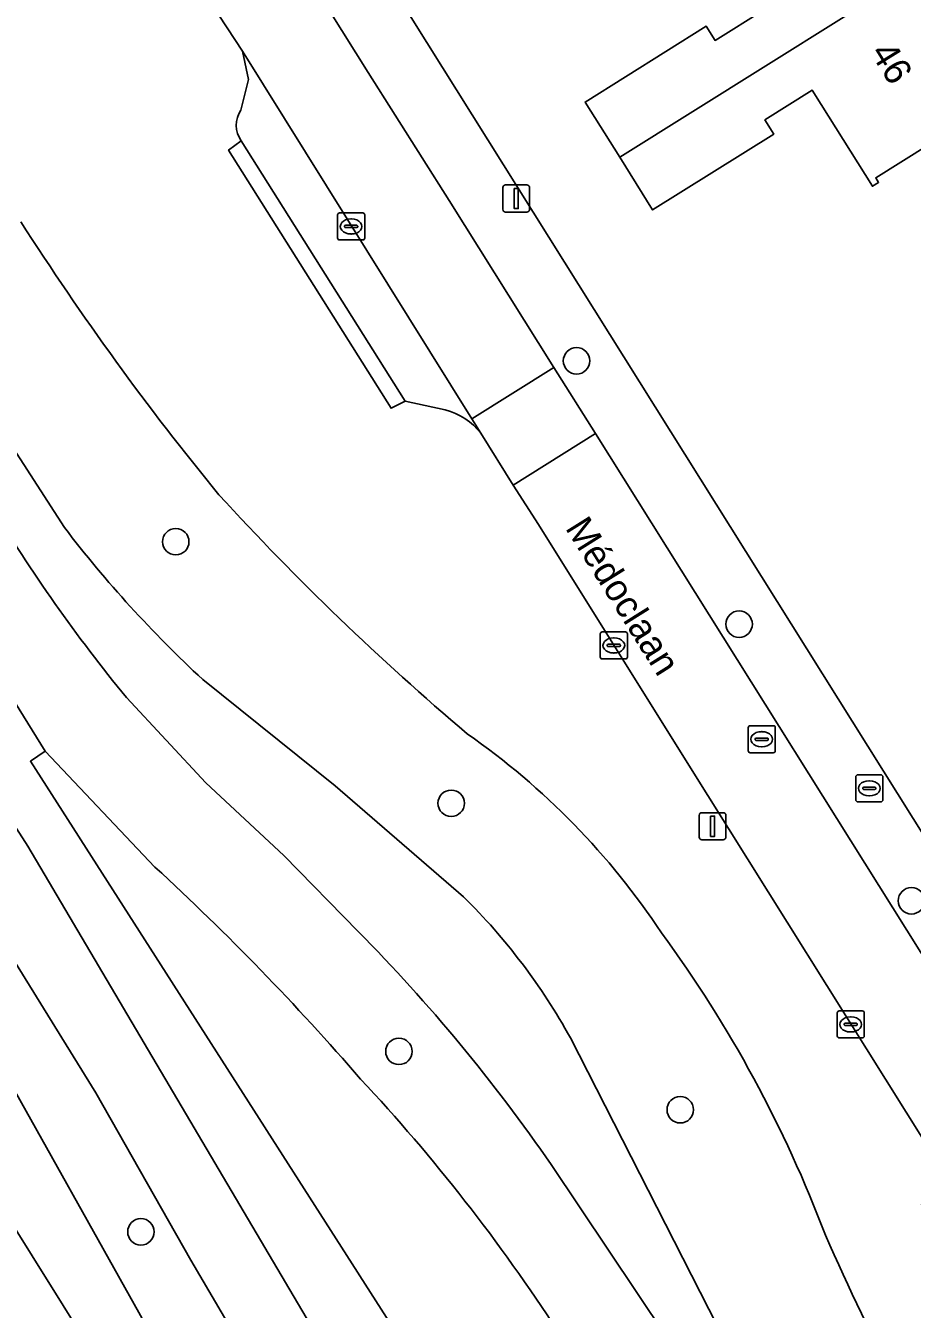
# Model space of a CAD drawing. Extents: x 157767 to 159172, y 387839 to 389425.
# Drawn here: x 158266.88 to 158299.66, y 388137.67 to 388185.13 of the extents above; entities that cross this region are included whole.
import ezdxf

# ---------------------------------------------------------------- set-up
doc = ezdxf.new("R2010")
doc.units = 0
for name, color, linetype in [('IMGEO_Berm_groen', 7, 'Continuous'), ('IMGEO_Boom', 7, 'Continuous'), ('IMGEO_Brandkraan', 7, 'Continuous'), ('IMGEO_Erf', 7, 'Continuous'), ('IMGEO_Fietspad_gesloten', 7, 'Continuous'), ('IMGEO_Groenvoorziening', 7, 'Continuous'), ('IMGEO_Kolk', 7, 'Continuous'), ('IMGEO_Lichtmast', 7, 'Continuous'), ('IMGEO_Openbare_ruimte_label', 7, 'Continuous'), ('IMGEO_Pand', 7, 'Continuous'), ('IMGEO_Pand_nummerreeks', 7, 'Continuous'), ('IMGEO_Parkeervlak_open', 7, 'Continuous'), ('IMGEO_Rijbaan_lokaal_open', 7, 'Continuous'), ('IMGEO_Rijbaan_regionaal_gesloten', 7, 'Continuous'), ('IMGEO_Rioolput', 7, 'Continuous'), ('IMGEO_Voetpad_open', 7, 'Continuous')]:
    doc.layers.add(name, color=color, linetype=linetype)

msp = doc.modelspace()

# ---------------------------------------------------------------- linework, layer by layer
at = {"layer": 'IMGEO_Berm_groen'}
for points in [[(158284.447, 388130.761), (158267.054, 388157.932), (158267.593, 388158.305), (158251.677, 388184.006), (158245.465, 388193.775), (158244.861, 388196.895), (158244.443, 388200.045), (158244.365, 388201.777), (158244.402, 388202.182), (158239.306, 388199.147), (158261.497, 388163.28), (158266.953, 388154.792), (158280.022, 388132.677), (158287.415, 388120.635), (158315.068, 388075.588), (158319.468, 388069.305)], [(158316.944, 388068.352), (158315.23, 388070.891), (158312.824, 388074.573), (158310.488, 388078.245), (158307.003, 388083.733), (158304.36, 388088.027), (158300.915, 388093.584), (158297.975, 388098.319), (158294.986, 388103.064), (158292.155, 388107.639), (158288.75, 388113.166), (158284.988, 388119.096), (158281.416, 388125.134), (158272.988, 388139.495), (158269.468, 388145.672), (158265.229, 388152.516), (158260.52, 388160.022), (158252.244, 388173.337), (158248.297, 388179.716)], [(158246.212, 388178.215), (158252.533, 388168.142), (158261.085, 388154.309), (158266.321, 388146.032), (158275.111, 388130.309), (158282.429, 388117.253), (158285.525, 388111.847), (158285.334, 388111.689), (158289.422, 388105.178), (158293.547, 388097.926), (158299.296, 388088.955), (158303.622, 388082.558), (158308.615, 388075.824), (158314.258, 388068.698)]]:
    msp.add_lwpolyline(points, dxfattribs=at)
at = {"layer": 'IMGEO_Boom'}
for centre in [(158287.244, 388172.736), (158272.425, 388166.05), (158293.255, 388163.001), (158282.61, 388156.379), (158299.627, 388152.775), (158280.678, 388147.208), (158291.08, 388145.051), (158271.138, 388140.537)]:
    msp.add_circle(centre, 0.489, dxfattribs=at)
at = {"layer": 'IMGEO_Brandkraan'}
for p, q in [((158297.643, 388157.432), (158298.495, 388157.432)), ((158297.568, 388156.506), (158297.568, 388157.358)), ((158297.827, 388156.926), (158297.827, 388156.938)), ((158297.87, 388156.975), (158298.268, 388156.975)), ((158298.056, 388157.212), (158298.081, 388157.212)), ((158298.311, 388156.938), (158298.311, 388156.926)), ((158298.569, 388157.358), (158298.569, 388156.506)), ((158298.265, 388156.889), (158297.867, 388156.889)), ((158298.079, 388156.652), (158298.054, 388156.652)), ((158298.495, 388156.432), (158297.643, 388156.432))]:
    msp.add_line(p, q, dxfattribs=at)
for points in [[(158297.643, 388157.432), (158298.495, 388157.432)], [(158297.568, 388156.506), (158297.568, 388157.358)], [(158298.569, 388157.358), (158298.569, 388156.506)], [(158298.495, 388156.432), (158297.643, 388156.432)]]:
    msp.add_lwpolyline(points, dxfattribs=at)
for centre, radius, start, end in [((158297.645, 388157.356), 0.0765, 91.552, 178.448), ((158297.645, 388157.356), 0.0765, 91.552, 178.448), ((158298.493, 388157.356), 0.0765, 1.552, 88.448), ((158298.493, 388157.356), 0.0765, 1.552, 88.448), ((158297.867, 388156.935), 0.0403, 85.8775, 175.7526), ((158297.864, 388156.925), 0.0366, 178.938, 274.7102), ((158298.268, 388156.932), 0.043, 264.8664, 352.4533), ((158298.272, 388156.937), 0.0386, 1.7309, 96.639), ((158297.645, 388156.508), 0.0765, 181.552, 268.448), ((158297.645, 388156.508), 0.0765, 181.552, 268.448), ((158298.493, 388156.508), 0.0765, 271.552, 358.448), ((158298.493, 388156.508), 0.0765, 271.552, 358.448)]:
    msp.add_arc(centre, radius, start, end, dxfattribs=at)
for centre, major_axis, ratio, start_param, end_param in [((158298.055, 388156.932), (-0.387, 0.002), 0.722429, 4.712389, 7.853982), ((158298.08, 388156.932), (-0.39, 0.002), 0.717154, 1.570796, 4.712389)]:
    msp.add_ellipse(centre, major_axis=major_axis, ratio=ratio, start_param=start_param, end_param=end_param, dxfattribs=at)
at = {"layer": 'IMGEO_Erf'}
for points in [[(158261.457, 388216.805), (158334.556, 388100.192)], [(158300.261, 388180.726), (158298.305, 388179.507), (158298.412, 388179.335), (158298.183, 388179.192), (158296.29, 388182.216), (158295.961, 388182.741), (158294.206, 388181.643), (158294.534, 388181.117), (158290.058, 388178.315), (158288.839, 388180.263), (158287.562, 388182.304), (158292.038, 388185.106), (158292.367, 388184.581), (158294.18, 388185.715)]]:
    msp.add_lwpolyline(points, dxfattribs=at)
at = {"layer": 'IMGEO_Fietspad_gesloten'}
msp.add_lwpolyline([(158232.483, 388204.808), (158232.627, 388204.625), (158232.935, 388204.148), (158235.139, 388200.738), (158235.262, 388200.811), (158239.886, 388193.297), (158243.147, 388188.042), (158244.593, 388185.713), (158248.297, 388179.716), (158252.244, 388173.337), (158260.52, 388160.022), (158265.229, 388152.516), (158269.468, 388145.672), (158272.988, 388139.495), (158281.416, 388125.134), (158284.988, 388119.096), (158287.415, 388120.635), (158280.022, 388132.677), (158266.953, 388154.792), (158261.497, 388163.28), (158239.306, 388199.147)], dxfattribs=at)
at = {"layer": 'IMGEO_Groenvoorziening'}
for points in [[(158248.636, 388195.307), (158248.014, 388199.321), (158247.195, 388203.3), (158247.09, 388203.784), (158244.402, 388202.182), (158244.365, 388201.777), (158244.443, 388200.045), (158244.861, 388196.895), (158245.465, 388193.775), (158251.677, 388184.006), (158267.593, 388158.305), (158271.655, 388154.023)], [(158274.838, 388182.003), (158275.115, 388183.141), (158274.891, 388184.181), (158271.419, 388189.486)], [(158268.312, 388166.575), (158264.143, 388173.006), (158261.229, 388178.681), (158257.643, 388183.908)], [(158257.643, 388183.908), (158261.229, 388178.681), (158264.143, 388173.006), (158268.312, 388166.575)], [(158282.387, 388170.924), (158280.91, 388171.243), (158280.389, 388170.986), (158274.38, 388180.527), (158274.849, 388180.871)], [(158285.832, 388166.68), (158284.907, 388168.143), (158283.706, 388170.06)], [(158299.999, 388141.526), (158300.355, 388142.573), (158300.344, 388143.226), (158300.132, 388143.843), (158291.392, 388157.785), (158285.832, 388166.68)], [(158283.069, 388152.922), (158278.318, 388157.026), (158273.424, 388160.957)], [(158273.424, 388160.957), (158278.318, 388157.026), (158283.069, 388152.922)], [(158270.603, 388160.285), (158273.532, 388157.139), (158276.418, 388154.454), (158279.175, 388151.638)], [(158279.175, 388151.638), (158276.418, 388154.454), (158273.532, 388157.139), (158270.603, 388160.285)], [(158271.655, 388154.023), (158267.593, 388158.305), (158267.054, 388157.932), (158284.447, 388130.761), (158286.875, 388132.424), (158325.934, 388069.445), (158327.152, 388067.75), (158328.562, 388066.211), (158332.728, 388062.537)], [(158347.234, 388062.271), (158341.104, 388069.79), (158337.556, 388073.906), (158333.827, 388077.859), (158314.319, 388101.053), (158309.818, 388107.137), (158307.927, 388110.098), (158301.736, 388121.069), (158297.213, 388128.322), (158292.458, 388137.046), (158287.016, 388147.712)], [(158287.016, 388147.712), (158292.458, 388137.046), (158297.213, 388128.322), (158301.736, 388121.069), (158307.927, 388110.098), (158309.818, 388107.137), (158314.319, 388101.053), (158333.827, 388077.859), (158337.556, 388073.906), (158341.104, 388069.79), (158347.234, 388062.271)], [(158286.308, 388143.02), (158292.667, 388133.527), (158303.568, 388114.782), (158312.595, 388100.166), (158316.91, 388093.657), (158321.432, 388087.29), (158327.641, 388077.668)], [(158327.641, 388077.668), (158321.432, 388087.29), (158316.91, 388093.657), (158312.595, 388100.166), (158303.568, 388114.782), (158292.667, 388133.527), (158286.308, 388143.02)]]:
    msp.add_lwpolyline(points, dxfattribs=at)
for centre, radius, start, end in [((158275.635, 388181.445), 0.973, 144.9972, 216.1163), ((158354.767, 388234.113), 104.491, 212.56082, 219.40135), ((158354.767, 388234.113), 104.491, 212.56082, 219.40135), ((158281.776, 388168.552), 2.449, 37.9961, 75.551), ((158318.172, 388199.181), 61.446, 211.12146, 219.27211), ((158318.172, 388199.181), 61.446, 211.12146, 219.27211), ((158346.864, 388234.233), 98.593, 222.37181, 229.78357), ((158346.864, 388234.233), 98.593, 222.37181, 229.78357), ((158302.871, 388192.887), 43.436, 217.284, 227.3162), ((158302.871, 388192.887), 43.436, 217.284, 227.3162), ((158267.404, 388136.343), 27.58, 33.56, 55.045), ((158267.404, 388136.343), 27.58, 33.56, 55.045), ((158207.146, 388083.836), 95.329, 40.84348, 47.41356), ((158207.146, 388083.836), 95.329, 40.84348, 47.41356), ((158266.929, 388136.595), 22.958, 28.963, 45.3308), ((158266.929, 388136.595), 22.958, 28.963, 45.3308), ((158233.297, 388106.405), 64.427, 34.63344, 44.59474), ((158233.297, 388106.405), 64.427, 34.63344, 44.59474), ((158252.663, 388123.913), 46.786, 20.645, 36.266), ((158252.663, 388123.913), 46.786, 20.645, 36.266), ((158230.742, 388100.734), 66.48, 32.89863, 43.12693), ((158230.742, 388100.734), 66.48, 32.89863, 43.12693), ((158392.477, 388182.966), 105.039, 203.90063, 210.86431), ((158392.477, 388182.966), 105.039, 203.90063, 210.86431)]:
    msp.add_arc(centre, radius, start, end, dxfattribs=at)
at = {"layer": 'IMGEO_Kolk'}
for p, q in [((158278.41, 388177.279), (158278.41, 388178.131)), ((158278.485, 388178.205), (158279.337, 388178.205)), ((158278.898, 388177.985), (158278.923, 388177.985)), ((158279.411, 388178.131), (158279.411, 388177.279)), ((158278.669, 388177.699), (158278.669, 388177.711)), ((158279.107, 388177.662), (158278.709, 388177.662)), ((158278.712, 388177.748), (158279.11, 388177.748)), ((158278.921, 388177.425), (158278.896, 388177.425)), ((158279.153, 388177.711), (158279.153, 388177.699)), ((158279.337, 388177.205), (158278.485, 388177.205)), ((158288.122, 388161.789), (158288.122, 388162.641)), ((158288.197, 388162.715), (158289.049, 388162.715)), ((158289.123, 388162.641), (158289.123, 388161.789)), ((158288.381, 388162.209), (158288.381, 388162.221)), ((158288.819, 388162.172), (158288.421, 388162.172)), ((158288.424, 388162.258), (158288.822, 388162.258)), ((158288.61, 388162.495), (158288.635, 388162.495)), ((158288.865, 388162.221), (158288.865, 388162.209)), ((158289.049, 388161.715), (158288.197, 388161.715)), ((158288.633, 388161.935), (158288.608, 388161.935)), ((158296.882, 388147.779), (158296.882, 388148.631)), ((158296.957, 388148.705), (158297.809, 388148.705)), ((158297.37, 388148.485), (158297.395, 388148.485)), ((158297.883, 388148.631), (158297.883, 388147.779)), ((158297.141, 388148.199), (158297.141, 388148.211)), ((158297.579, 388148.162), (158297.181, 388148.162)), ((158297.184, 388148.248), (158297.582, 388148.248)), ((158297.393, 388147.925), (158297.368, 388147.925)), ((158297.625, 388148.211), (158297.625, 388148.199)), ((158297.809, 388147.705), (158296.957, 388147.705))]:
    msp.add_line(p, q, dxfattribs=at)
for points in [[(158278.41, 388177.279), (158278.41, 388178.131)], [(158278.485, 388178.205), (158279.337, 388178.205)], [(158279.411, 388178.131), (158279.411, 388177.279)], [(158279.337, 388177.205), (158278.485, 388177.205)], [(158288.122, 388161.789), (158288.122, 388162.641)], [(158288.197, 388162.715), (158289.049, 388162.715)], [(158289.123, 388162.641), (158289.123, 388161.789)], [(158289.049, 388161.715), (158288.197, 388161.715)], [(158296.882, 388147.779), (158296.882, 388148.631)], [(158296.957, 388148.705), (158297.809, 388148.705)], [(158297.883, 388148.631), (158297.883, 388147.779)], [(158297.809, 388147.705), (158296.957, 388147.705)]]:
    msp.add_lwpolyline(points, dxfattribs=at)
for centre, radius, start, end in [((158278.487, 388178.129), 0.0765, 91.552, 178.448), ((158278.487, 388178.129), 0.0765, 91.552, 178.448), ((158279.335, 388178.129), 0.0765, 1.552, 88.448), ((158279.335, 388178.129), 0.0765, 1.552, 88.448), ((158278.709, 388177.708), 0.0403, 85.8775, 175.7526), ((158278.706, 388177.698), 0.0366, 178.938, 274.7102), ((158279.11, 388177.705), 0.043, 264.8664, 352.4533), ((158279.114, 388177.71), 0.0386, 1.7309, 96.639), ((158278.487, 388177.281), 0.0765, 181.552, 268.448), ((158278.487, 388177.281), 0.0765, 181.552, 268.448), ((158279.335, 388177.281), 0.0765, 271.552, 358.448), ((158279.335, 388177.281), 0.0765, 271.552, 358.448), ((158288.199, 388162.639), 0.0765, 91.552, 178.448), ((158288.199, 388162.639), 0.0765, 91.552, 178.448), ((158289.047, 388162.639), 0.0765, 1.552, 88.448), ((158289.047, 388162.639), 0.0765, 1.552, 88.448), ((158288.421, 388162.218), 0.0403, 85.8775, 175.7526), ((158288.418, 388162.208), 0.0366, 178.938, 274.7102), ((158288.822, 388162.215), 0.043, 264.8664, 352.4533), ((158288.826, 388162.22), 0.0386, 1.7309, 96.639), ((158288.199, 388161.791), 0.0765, 181.552, 268.448), ((158288.199, 388161.791), 0.0765, 181.552, 268.448), ((158289.047, 388161.791), 0.0765, 271.552, 358.448), ((158289.047, 388161.791), 0.0765, 271.552, 358.448), ((158296.959, 388148.629), 0.0765, 91.552, 178.448), ((158296.959, 388148.629), 0.0765, 91.552, 178.448), ((158297.807, 388148.629), 0.0765, 1.552, 88.448), ((158297.807, 388148.629), 0.0765, 1.552, 88.448), ((158297.181, 388148.208), 0.0403, 85.8775, 175.7526), ((158297.178, 388148.198), 0.0366, 178.938, 274.7102), ((158297.582, 388148.205), 0.043, 264.8664, 352.4533), ((158297.586, 388148.21), 0.0386, 1.7309, 96.639), ((158296.959, 388147.781), 0.0765, 181.552, 268.448), ((158296.959, 388147.781), 0.0765, 181.552, 268.448), ((158297.807, 388147.781), 0.0765, 271.552, 358.448), ((158297.807, 388147.781), 0.0765, 271.552, 358.448)]:
    msp.add_arc(centre, radius, start, end, dxfattribs=at)
for centre, major_axis, ratio, start_param, end_param in [((158278.897, 388177.705), (-0.387, 0.002), 0.722429, 4.712389, 7.853982), ((158278.922, 388177.705), (-0.39, 0.002), 0.717154, 1.570796, 4.712389), ((158288.609, 388162.215), (-0.387, 0.002), 0.722429, 4.712389, 7.853982), ((158288.634, 388162.215), (-0.39, 0.002), 0.717154, 1.570796, 4.712389), ((158297.369, 388148.205), (-0.387, 0.002), 0.722429, 4.712389, 7.853982), ((158297.394, 388148.205), (-0.39, 0.002), 0.717154, 1.570796, 4.712389)]:
    msp.add_ellipse(centre, major_axis=major_axis, ratio=ratio, start_param=start_param, end_param=end_param, dxfattribs=at)
at = {"layer": 'IMGEO_Lichtmast'}
for p, q in [((158284.619, 388179.238), (158285.409, 388179.238)), ((158285.409, 388179.238), (158284.619, 388179.238)), ((158284.519, 388178.338), (158284.519, 388179.138)), ((158284.519, 388179.138), (158284.519, 388178.338)), ((158285.509, 388179.138), (158285.509, 388178.338)), ((158285.509, 388178.338), (158285.509, 388179.138)), ((158285.409, 388178.238), (158284.619, 388178.238)), ((158284.619, 388178.238), (158285.409, 388178.238)), ((158291.878, 388156.032), (158292.668, 388156.032)), ((158292.668, 388156.032), (158291.878, 388156.032)), ((158291.778, 388155.132), (158291.778, 388155.932)), ((158291.778, 388155.932), (158291.778, 388155.132)), ((158292.768, 388155.932), (158292.768, 388155.132)), ((158292.768, 388155.132), (158292.768, 388155.932)), ((158292.668, 388155.032), (158291.878, 388155.032)), ((158291.878, 388155.032), (158292.668, 388155.032))]:
    msp.add_line(p, q, dxfattribs=at)
for points in [[(158284.939, 388179.113), (158285.089, 388179.113), (158285.089, 388178.363), (158284.939, 388178.363), (158284.939, 388179.113)], [(158292.198, 388155.907), (158292.348, 388155.907), (158292.348, 388155.157), (158292.198, 388155.157), (158292.198, 388155.907)]]:
    msp.add_lwpolyline(points, dxfattribs=at)
for centre, start, end in [((158284.619, 388179.138), 90, 180), ((158284.619, 388179.138), 90, 180), ((158285.409, 388179.138), 0, 90), ((158285.409, 388179.138), 360, 90), ((158284.619, 388178.338), 180, 270), ((158284.619, 388178.338), 180, 270), ((158285.409, 388178.338), 270, 0), ((158285.409, 388178.338), 270, 0), ((158291.878, 388155.932), 90, 180), ((158291.878, 388155.932), 90, 180), ((158292.668, 388155.932), 0, 90), ((158292.668, 388155.932), 360, 90), ((158291.878, 388155.132), 180, 270), ((158291.878, 388155.132), 180, 270), ((158292.668, 388155.132), 270, 0), ((158292.668, 388155.132), 270, 0)]:
    msp.add_arc(centre, 0.1, start, end, dxfattribs=at)
at = {"layer": 'IMGEO_Pand'}
msp.add_lwpolyline([(158301.957, 388195.196), (158301.921, 388195.173), (158299.421, 388193.609), (158292.107, 388189.027), (158293.851, 388186.24), (158294.18, 388185.715), (158292.367, 388184.581), (158292.038, 388185.106), (158287.562, 388182.304), (158288.839, 388180.263), (158302.443, 388188.781)], dxfattribs=at)
msp.add_lwpolyline([(158305.458, 388183.964), (158305.35, 388184.137), (158302.443, 388188.781), (158288.839, 388180.263), (158290.058, 388178.315), (158294.534, 388181.117), (158294.206, 388181.643), (158295.961, 388182.741), (158296.29, 388182.216), (158298.183, 388179.192), (158298.412, 388179.335), (158298.305, 388179.507), (158300.261, 388180.726)], close=True, dxfattribs=at)
at = {"layer": 'IMGEO_Parkeervlak_open'}
for points in [[(158283.706, 388170.06), (158283.372, 388170.593), (158274.891, 388184.181), (158275.115, 388183.141), (158274.838, 388182.003)], [(158274.849, 388180.871), (158280.91, 388171.243), (158282.387, 388170.924)]]:
    msp.add_lwpolyline(points, dxfattribs=at)
for centre, radius, start, end in [((158275.635, 388181.445), 0.973, 144.9972, 216.1163), ((158281.776, 388168.552), 2.449, 37.9961, 75.551)]:
    msp.add_arc(centre, radius, start, end, dxfattribs=at)
at = {"layer": 'IMGEO_Rijbaan_lokaal_open'}
for points in [[(158256.953, 388212.6), (158265.936, 388198.263), (158271.419, 388189.486), (158274.891, 388184.181), (158283.372, 388170.593), (158286.404, 388172.495), (158282.532, 388178.667), (158279.535, 388183.398), (158270.502, 388197.809), (158264.751, 388206.972), (158260.026, 388214.59)], [(158286.404, 388172.495), (158283.372, 388170.593), (158283.706, 388170.06), (158284.907, 388168.143), (158287.94, 388170.047)], [(158302.626, 388146.635), (158287.94, 388170.047), (158284.907, 388168.143), (158285.832, 388166.68), (158291.392, 388157.785), (158300.132, 388143.843), (158308.691, 388129.965), (158313.258, 388122.856), (158328.216, 388098.969), (158329.356, 388097.014), (158332.4, 388098.911), (158317.762, 388122.399)]]:
    msp.add_lwpolyline(points, close=True, dxfattribs=at)
at = {"layer": 'IMGEO_Rijbaan_regionaal_gesloten'}
msp.add_lwpolyline([(158235.624, 388195.113), (158232.992, 388199.459), (158230.649, 388198.051), (158231.708, 388196.396), (158239.393, 388184.08), (158245.322, 388174.532), (158278.58, 388121.287), (158287.382, 388107.215), (158289.422, 388105.178), (158285.334, 388111.689), (158285.525, 388111.847), (158282.429, 388117.253), (158275.111, 388130.309), (158266.321, 388146.032), (158261.085, 388154.309), (158252.533, 388168.142), (158246.212, 388178.215), (158243.333, 388182.803)], close=True, dxfattribs=at)
msp.add_lwpolyline([(158344.205, 388022.734), (158338.107, 388032.717), (158337.771, 388033.267), (158332.851, 388041.162), (158328.755, 388047.903), (158325.725, 388052.558), (158321.212, 388059.594), (158320.866, 388060.134), (158319.396, 388062.058), (158314.258, 388068.698), (158308.615, 388075.824), (158303.622, 388082.558), (158299.296, 388088.955), (158293.547, 388097.926), (158289.422, 388105.178), (158287.382, 388107.215), (158278.58, 388121.287), (158245.322, 388174.532)], dxfattribs=at)
at = {"layer": 'IMGEO_Rioolput'}
for p, q in [((158293.591, 388158.321), (158293.591, 388159.173)), ((158293.666, 388159.247), (158294.518, 388159.247)), ((158294.079, 388159.027), (158294.104, 388159.027)), ((158294.592, 388159.173), (158294.592, 388158.321)), ((158293.85, 388158.741), (158293.85, 388158.753)), ((158294.288, 388158.704), (158293.89, 388158.704)), ((158293.893, 388158.79), (158294.291, 388158.79)), ((158294.102, 388158.467), (158294.077, 388158.467)), ((158294.334, 388158.753), (158294.334, 388158.741)), ((158294.518, 388158.247), (158293.666, 388158.247))]:
    msp.add_line(p, q, dxfattribs=at)
for points in [[(158293.591, 388158.321), (158293.591, 388159.173)], [(158293.666, 388159.247), (158294.518, 388159.247)], [(158294.592, 388159.173), (158294.592, 388158.321)], [(158294.518, 388158.247), (158293.666, 388158.247)]]:
    msp.add_lwpolyline(points, dxfattribs=at)
for centre, radius, start, end in [((158293.668, 388159.171), 0.0765, 91.552, 178.448), ((158293.668, 388159.171), 0.0765, 91.552, 178.448), ((158294.516, 388159.171), 0.0765, 1.552, 88.448), ((158294.516, 388159.171), 0.0765, 1.552, 88.448), ((158293.89, 388158.75), 0.0403, 85.8775, 175.7526), ((158293.887, 388158.74), 0.0366, 178.938, 274.7102), ((158294.291, 388158.747), 0.043, 264.8664, 352.4533), ((158294.295, 388158.752), 0.0386, 1.7309, 96.639), ((158293.668, 388158.323), 0.0765, 181.552, 268.448), ((158293.668, 388158.323), 0.0765, 181.552, 268.448), ((158294.516, 388158.323), 0.0765, 271.552, 358.448), ((158294.516, 388158.323), 0.0765, 271.552, 358.448)]:
    msp.add_arc(centre, radius, start, end, dxfattribs=at)
for centre, major_axis, ratio, start_param, end_param in [((158294.078, 388158.747), (-0.387, 0.002), 0.722429, 4.712389, 7.853982), ((158294.103, 388158.747), (-0.39, 0.002), 0.717154, 1.570796, 4.712389)]:
    msp.add_ellipse(centre, major_axis=major_axis, ratio=ratio, start_param=start_param, end_param=end_param, dxfattribs=at)
at = {"layer": 'IMGEO_Voetpad_open'}
for points in [[(158258.71, 388216.895), (158259.906, 388214.783), (158260.026, 388214.59), (158264.751, 388206.972), (158270.502, 388197.809), (158279.535, 388183.398), (158282.532, 388178.667), (158286.404, 388172.495), (158287.94, 388170.047), (158302.626, 388146.635), (158317.762, 388122.399), (158332.4, 388098.911)], [(158334.556, 388100.192), (158261.457, 388216.805)]]:
    msp.add_lwpolyline(points, dxfattribs=at)
msp.add_lwpolyline([(158280.91, 388171.243), (158274.849, 388180.871), (158274.38, 388180.527), (158280.389, 388170.986)], close=True, dxfattribs=at)

# ---------------------------------------------------------------- texts
at = {"layer": 'IMGEO_Openbare_ruimte_label'}
msp.add_text('Médoclaan', height=1, rotation=302.0539, dxfattribs=at).set_placement((158286.806, 388166.555))
at = {"layer": 'IMGEO_Pand_nummerreeks'}
msp.add_text('46', height=1, rotation=301.8161, dxfattribs=at).set_placement((158298.083, 388184.13))

doc.saveas('drawing.dxf')
